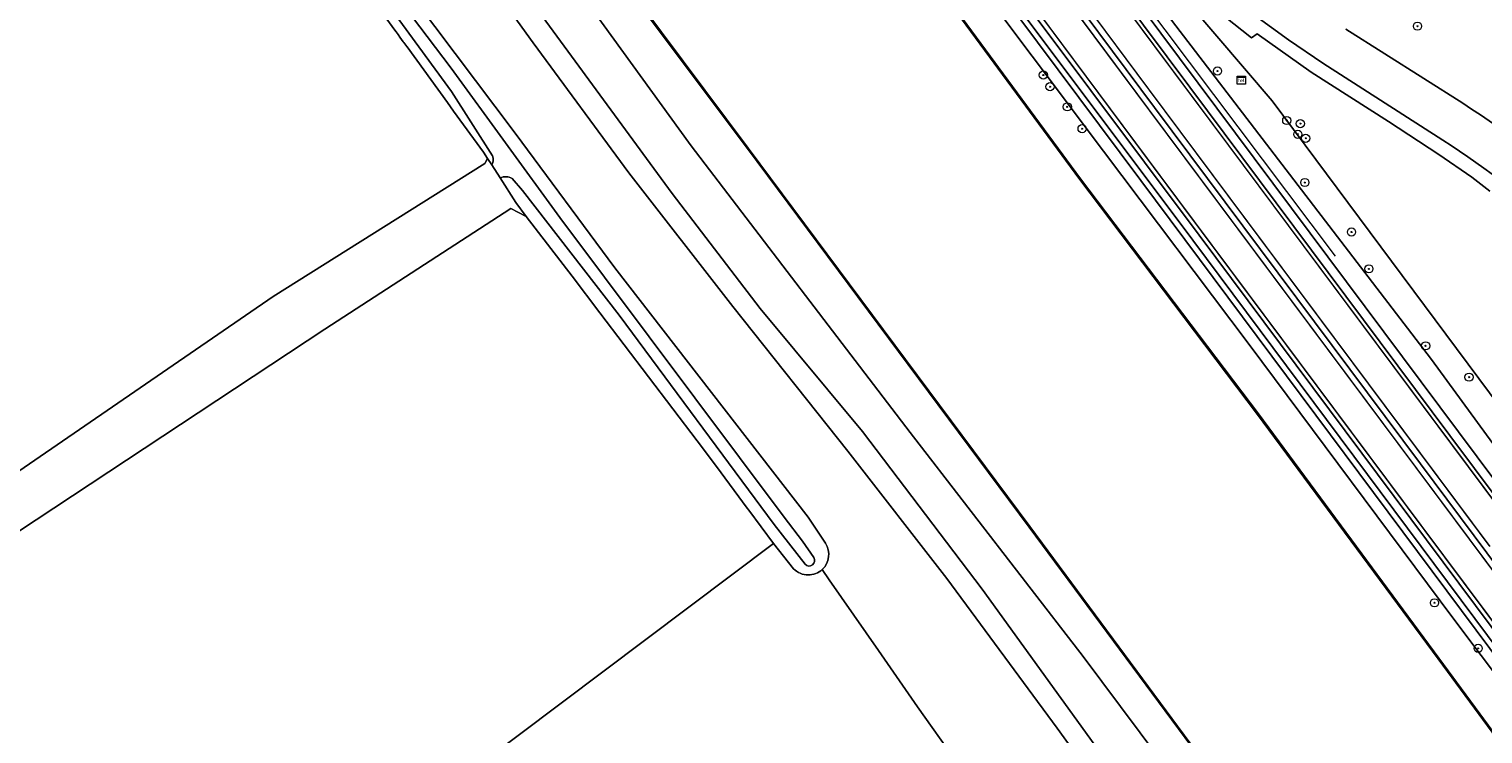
# Model space of a CAD drawing. Header units: metres. Extents: x 168032 to 180145, y 382923 to 399665.
# Tile 259 of 293: x 169829 to 169971, y 397192 to 397261. Entities that reach past the tile are written whole.
import ezdxf
from ezdxf.enums import TextEntityAlignment as Align

# ---------------------------------------------------------------- set-up
doc = ezdxf.new("R2010")
doc.units = ezdxf.units.M
doc.linetypes.add('VW-3-3_STREEP', pattern=[6, 3, -3])
doc.layers.get('0').update_dxf_attribs({"color": 8, "lineweight": 18})
for name, color, linetype, lineweight in [('B-WE-GK-BESCHOEIING_DAMWAND-G', 8, 'GK-BESCHOEIING', 18), ('B-WE-GK-KADEMUUR-GV', 8, 'Continuous', 18), ('B-WE-GR-BOOM-S', 8, 'Continuous', 18), ('B-WE-GR-BOS_GEMENGD-GV', 8, 'Continuous', 18), ('B-WE-GR-BOS_LOOF-GV', 8, 'Continuous', 18), ('B-WE-GR-GRAS-GV', 8, 'Continuous', 18), ('B-WE-GR-GROENVOORZIENING-GV', 8, 'Continuous', 18), ('B-WE-GW-TALUD_KRUIN-G', 8, 'Continuous', 18), ('B-WE-IE-MEUBILAIR_WEGMEUBILAIR-G', 8, 'Continuous', 18), ('B-WE-IE-TERREINAFSCHEIDING_KUNSTMATIG_MUUR-GV', 8, 'Continuous', 18), ('B-WE-KL-TELPUNT_TELKAST-S', 8, 'Continuous', 18), ('B-WE-OG-WATER-GV', 8, 'Continuous', 18), ('B-WE-OG-WATER_GREPPEL-GV', 8, 'Continuous', 18), ('B-WE-OG-WATER_SLOOT-GV', 8, 'Continuous', 18), ('B-WE-OG-WEG-GV', 8, 'Continuous', 18), ('B-WE-VH-VERHARDING_ASFALT-GV', 8, 'Continuous', 18), ('B-WE-VH-VERHARDING_FUNDERING_ZAND-GV', 8, 'Continuous', 18), ('B-WE-VH-VERHARDING_GRASBETONSTEEN-GV', 8, 'Continuous', 18), ('B-WE-VW-MARKERING_LANGS_STREEP_33-G', 8, 'VW-3-3_STREEP', 13), ('B-WE-VW-MARKERING_LANGS_STREEP_DOORGETROKKEN_3X015-G', 8, 'Continuous', 13), ('B-WE-VW-MARKERING_PICTOGRAM-G', 8, 'Continuous', 18)]:
    doc.layers.add(name, color=color, linetype=linetype, lineweight=lineweight)
doc.styles.add('NLCS-ISO', font='NLCS-ISO.ttf')
doc.linetypes.add('GK-BESCHOEIING', pattern='A,30,-5,[1,NLCS.SHX,S=1,R=0,X=0,Y=0],-5', length=40)

# ---------------------------------------------------------------- blocks, each defined once
blk = doc.blocks.new('SKL-TELKAST-SO')
at = {"lineweight": 18}
for points in [[(-2, 2), (2, 2), (2, 1.68), (-2, 1.68)], [(-2, 1.52), (2, 1.52), (2, -2), (-2, -2)]]:
    blk.add_lwpolyline(points, close=True, dxfattribs=at)
at = {"lineweight": 18, "style": 'NLCS-ISO'}
blk.add_text('tel', height=1.8, dxfattribs=at).set_placement((0, 0), align=Align.MIDDLE_CENTER)
blk = doc.blocks.new('SGR-BOOM_01-SO')
at = {"linetype": 'ByBlock', "lineweight": 18}
h = blk.add_hatch(color=0, dxfattribs=at)
h.dxf.hatch_style = 1
edge = h.paths.add_edge_path()
edge.add_arc((0, 0), 0.25, 0, 360)
at = {"color": 0, "linetype": 'ByBlock', "lineweight": 18}
for radius in [2, 0.25]:
    blk.add_circle((0, 0), radius, dxfattribs=at)

msp = doc.modelspace()

# ---------------------------------------------------------------- linework, layer by layer
at = {"layer": 'B-WE-GK-BESCHOEIING_DAMWAND-G', "flags": 128}
msp.add_lwpolyline([(169863.945, 397338.265), (169871.5, 397328.05), (169887.873, 397305.93), (169901.371, 397287.543), (169915.621, 397268.462), (169932.038, 397246.129), (169949.437, 397223.118), (169967.104, 397199.21), (169989.163, 397169.273), (169999.953, 397154.844), (170006.469, 397146.13), (170022.868, 397124.107), (170039.689, 397101.34), (170056.417, 397078.878), (170076.144, 397052.333), (170089.874, 397034.043)], dxfattribs=at)
at = {"layer": 'B-WE-GK-KADEMUUR-GV', "flags": 128}
msp.add_lwpolyline([(170006.889, 397104.658), (170006.393, 397105.316), (170001.68, 397111.607), (170000, 397113.883), (169980.784, 397139.89), (169947.403, 397184.712), (169927.117, 397212.147), (169899.536, 397249.18), (169886.802, 397266.219), (169862.433, 397299.101), (169843.314, 397324.905), (169843.233, 397324.847), (169862.353, 397299.041), (169886.722, 397266.159), (169899.456, 397249.12), (169927.037, 397212.087), (169947.323, 397184.652), (169980.704, 397139.83), (170000, 397113.719), (170001.6, 397111.547), (170005.733, 397106.032), (170006.57, 397104.916), (170006.809, 397104.598)], close=True, dxfattribs=at)
at = {"layer": 'B-WE-GR-BOS_GEMENGD-GV', "flags": 128}
for points in [[(169903.972, 397208.007), (169902.01, 397210.482), (169852.147, 397172.975), (169781.307, 397121.129), (169782.894, 397118.35), (169783.797, 397117.064), (169805.979, 397085.476), (169832.173, 397046.384)], [(169973.797, 397114.849), (169966.71, 397124.432), (169966.176, 397125.193), (169957.954, 397136.915), (169956.008, 397139.689), (169950.262, 397147.606), (169949.421, 397148.765), (169938.25, 397163.85), (169937.821, 397164.429), (169927.271, 397178.88), (169926.324, 397180.177), (169919.876, 397189.197), (169916.096, 397194.486), (169912.286, 397199.987), (169907.477, 397206.932), (169906.782, 397207.926)]]:
    msp.add_lwpolyline(points, dxfattribs=at)
at = {"layer": 'B-WE-GR-BOS_GEMENGD-GV'}
for points in [[(169905.395, 397207.391, -0.2014495), (169903.972, 397208.007)], [(169906.782, 397207.926, -0.1925046), (169905.395, 397207.391)]]:
    msp.add_lwpolyline(points, format="xyb", dxfattribs=at)
at = {"layer": 'B-WE-GR-BOS_LOOF-GV', "flags": 128}
for points in [[(169972.958, 397143.964), (169948.967, 397177.131), (169932.319, 397199.426), (169915.387, 397221.342), (169893.953, 397249.388), (169872.861, 397278.496), (169852.799, 397305.086), (169840.105, 397322.683), (169832.187, 397334.306), (169822.242, 397346.669), (169812.391, 397359.466), (169799.619, 397376.308), (169789.123, 397390.734), (169776.57, 397407.938)], [(169783.34, 397393.889), (169791.224, 397383.877), (169797.645, 397375.421), (169806.088, 397363.757), (169813.339, 397353.63), (169820.126, 397343.615), (169825.378, 397335.993), (169830.908, 397328.345), (169835.981, 397322.141), (169837.076, 397320.714), (169843.999, 397311.786), (169856.212, 397294.47), (169868.26, 397277.273), (169880.439, 397260.619), (169892.087, 397244.72), (169900.692, 397233.482), (169910.728, 397221.423), (169922.438, 397205.993), (169934.25, 397189.656), (169945.963, 397173.907), (169958.887, 397156.738), (169970.896, 397141.161), (169983.419, 397124.041)], [(169974.867, 397131.32), (169964.124, 397145.988), (169949.577, 397165.367), (169939.487, 397178.975), (169929.791, 397192.411), (169918.981, 397207.039), (169909.278, 397219.504), (169898.042, 397233.668), (169887.837, 397246.746), (169878.494, 397259.467), (169867.011, 397275.384), (169856.883, 397289.828), (169848.199, 397302.296), (169839.606, 397313.954), (169835.207, 397319.485), (169829.463, 397315.733), (169835.454, 397306.977), (169845.763, 397292.961), (169855.41, 397279.564), (169864.977, 397266.261), (169876.71, 397250.646), (169886.463, 397237.465), (169905.406, 397213.062), (169907.091, 397210.498)], [(169906.782, 397207.926), (169907.477, 397206.932), (169912.286, 397199.987), (169916.096, 397194.486), (169919.876, 397189.197), (169926.324, 397180.177), (169927.271, 397178.88), (169937.821, 397164.429), (169938.25, 397163.85), (169949.421, 397148.765), (169950.262, 397147.606), (169956.008, 397139.689), (169957.954, 397136.915), (169966.176, 397125.193), (169966.71, 397124.432), (169973.797, 397114.849)]]:
    msp.add_lwpolyline(points, dxfattribs=at)
at = {"layer": 'B-WE-GR-BOS_LOOF-GV'}
msp.add_lwpolyline([(169907.091, 397210.498, -0.3664897), (169906.782, 397207.926)], format="xyb", dxfattribs=at)
at = {"layer": 'B-WE-GR-GRAS-GV', "flags": 128}
for points in [[(169977.888, 397192.504), (169937.98, 397245.99), (169893.279, 397305.866), (169867.361, 397340.577), (169866.651, 397340.133), (169871.069, 397333.825), (169893.746, 397303.433), (169913.261, 397276.943), (169934.331, 397248.872), (169948.581, 397229.935), (169968.519, 397203.208), (169987.821, 397177.508)], [(169987.821, 397177.508), (169968.519, 397203.208), (169948.581, 397229.935), (169934.331, 397248.872), (169913.261, 397276.943), (169893.746, 397303.433), (169871.069, 397333.825), (169866.651, 397340.133), (169863.96, 397338.329), (169871.54, 397328.08), (169887.913, 397305.96), (169901.411, 397287.573), (169915.661, 397268.492), (169932.078, 397246.159), (169949.477, 397223.148), (169967.144, 397199.24), (169989.203, 397169.303)], [(169824.241, 397214.907), (169853.015, 397234.651), (169873.751, 397247.682), (169874.014, 397248.168), (169873.635, 397248.76), (169870.701, 397252.8), (169870.087, 397253.644), (169866.142, 397259.073), (169866.117, 397259.109), (169865.828, 397259.506), (169865.767, 397259.59), (169865.444, 397260.034), (169865.266, 397260.279), (169865.069, 397260.55), (169864.958, 397260.703), (169861.544, 397265.402), (169847.759, 397284.003), (169833.366, 397303.423), (169830.138, 397307.683), (169829.553, 397308.486), (169828.553, 397309.856)]]:
    msp.add_lwpolyline(points, dxfattribs=at)
msp.add_lwpolyline([(169877.786, 397242.49), (169876.298, 397243.25), (169858.075, 397231.443), (169824.526, 397209.311), (169789.766, 397183.778), (169770.187, 397170.126), (169765.863, 397167.274), (169764.344, 397169.453), (169753.466, 397162.232), (169754.947, 397160.072), (169755.416, 397159.501), (169772.965, 397134.503), (169778.759, 397123.708), (169780.14, 397122.31), (169781.307, 397121.129), (169852.147, 397172.975), (169902.01, 397210.482), (169899.581, 397213.748), (169899.449, 397213.925), (169896.422, 397217.996), (169894.537, 397220.529), (169885.003, 397233.064), (169882.286, 397236.637)], close=True, dxfattribs=at)
at = {"layer": 'B-WE-GR-GROENVOORZIENING-GV', "flags": 128}
msp.add_lwpolyline([(169980.704, 397139.83), (169947.323, 397184.652), (169927.037, 397212.087), (169899.456, 397249.12), (169886.722, 397266.159), (169862.353, 397299.041), (169843.233, 397324.847), (169840.105, 397322.683), (169852.799, 397305.086), (169872.861, 397278.496), (169893.953, 397249.388), (169915.387, 397221.342), (169932.319, 397199.426), (169948.967, 397177.131), (169972.958, 397143.964)], dxfattribs=at)
at = {"layer": 'B-WE-GW-TALUD_KRUIN-G', "flags": 128}
for points in [[(170093.6, 397036.563), (170078.358, 397056.359), (170060.473, 397079.906), (170041.884, 397104.884), (170024.952, 397127.842), (170007.893, 397150.818), (170000, 397161.313), (169987.821, 397177.508), (169968.519, 397203.208), (169948.581, 397229.935), (169934.331, 397248.872), (169913.261, 397276.943), (169893.746, 397303.433), (169871.069, 397333.825), (169866.651, 397340.133)], [(169840.105, 397322.683), (169852.799, 397305.086), (169872.861, 397278.496), (169893.953, 397249.388), (169915.387, 397221.342), (169932.319, 397199.426), (169948.967, 397177.131), (169972.958, 397143.964), (169989.491, 397120.719), (170000, 397106.858), (170003.882, 397101.738), (170033.767, 397062.188), (170060.132, 397027.772), (170067.533, 397018.269)]]:
    msp.add_lwpolyline(points, dxfattribs=at)
at = {"layer": 'B-WE-IE-MEUBILAIR_WEGMEUBILAIR-G', "flags": 128}
for points in [[(169559.138, 397772.225), (169560.295, 397770.672), (169665.555, 397629.342), (169682.596, 397606.468), (169691.617, 397594.357), (169698.142, 397585.599), (169727.826, 397545.697), (169758.322, 397504.839), (169778.553, 397477.77), (169793.482, 397457.794), (169827.648, 397411.85), (169839.566, 397395.919), (169839.721, 397395.712), (169871.625, 397353.068), (169875.574, 397347.592), (169923.392, 397283.411), (169933.178, 397270.277), (169957.004, 397238.582)], [(169977.888, 397192.504), (169937.98, 397245.99), (169893.279, 397305.866), (169866.576, 397341.628), (169856.727, 397354.832), (169834.884, 397384.112), (169794.857, 397437.908), (169764.916, 397477.898), (169760.956, 397483.187), (169705.109, 397558.343), (169676.296, 397596.811), (169673.925, 397600.011), (169652.218, 397629.299), (169626.568, 397663.655), (169624.265, 397666.74), (169597.154, 397703.201)]]:
    msp.add_lwpolyline(points, dxfattribs=at)
at = {"layer": 'B-WE-IE-TERREINAFSCHEIDING_KUNSTMATIG_MUUR-GV', "flags": 128}
msp.add_lwpolyline([(169989.203, 397169.303), (169967.144, 397199.24), (169949.477, 397223.148), (169932.078, 397246.159), (169915.661, 397268.492), (169901.411, 397287.573), (169887.913, 397305.96), (169871.54, 397328.08), (169863.96, 397338.329), (169863.88, 397338.269), (169871.46, 397328.02), (169887.833, 397305.9), (169901.331, 397287.513), (169915.581, 397268.432), (169931.998, 397246.099), (169949.397, 397223.088), (169967.064, 397199.18), (169989.123, 397169.243)], dxfattribs=at)
at = {"layer": 'B-WE-OG-WATER-GV', "flags": 128}
for points in [[(169905.957, 397209.107), (169904.852, 397210.689), (169903.069, 397213.047), (169881.11, 397242.389), (169870.455, 397257.007), (169861.167, 397269.312), (169850.253, 397284.169), (169838.01, 397300.734), (169828.989, 397312.629), (169823.595, 397320.071), (169815.086, 397331.564), (169809.516, 397339.033), (169802.222, 397348.542), (169793.676, 397359.944), (169785.776, 397370.704), (169778.636, 397380.15), (169771.142, 397389.891), (169763.713, 397400.153)], [(169989.123, 397169.243), (169967.064, 397199.18), (169949.397, 397223.088), (169931.998, 397246.099), (169915.581, 397268.432), (169901.331, 397287.513), (169887.833, 397305.9), (169871.46, 397328.02), (169863.88, 397338.269), (169843.314, 397324.905), (169862.433, 397299.101), (169886.802, 397266.219), (169899.536, 397249.18), (169927.117, 397212.147), (169947.403, 397184.712), (169980.784, 397139.89)], [(169830.714, 397308.11), (169841.942, 397293.189), (169852.941, 397278.609), (169862.51, 397265.673), (169870.496, 397254.709), (169874.503, 397248.422)], [(169874.425, 397247.526), (169875.241, 397246.251)], [(169876.432, 397246.197), (169877.435, 397245.027), (169886.892, 397232.811), (169902.085, 397212.342), (169905.096, 397208.436)]]:
    msp.add_lwpolyline(points, dxfattribs=at)
at = {"layer": 'B-WE-OG-WATER-GV'}
for points in [[(169874.503, 397248.422, -0.2655559), (169874.425, 397247.526)], [(169875.241, 397246.251, -0.2486687), (169876.432, 397246.197)], [(169905.096, 397208.436, 0.9018203), (169905.957, 397209.107)]]:
    msp.add_lwpolyline(points, format="xyb", dxfattribs=at)
at = {"layer": 'B-WE-OG-WATER_GREPPEL-GV', "flags": 128}
msp.add_lwpolyline([(169874.014, 397248.168), (169873.751, 397247.682), (169853.015, 397234.651), (169824.241, 397214.907), (169794.641, 397193.806), (169762.825, 397171.633), (169764.344, 397169.453), (169765.863, 397167.274), (169770.187, 397170.126), (169789.766, 397183.778), (169824.526, 397209.311), (169858.075, 397231.443), (169876.298, 397243.25), (169877.786, 397242.49), (169876.784, 397243.839), (169875.241, 397246.251), (169874.425, 397247.526)], close=True, dxfattribs=at)
at = {"layer": 'B-WE-OG-WATER_SLOOT-GV', "flags": 128}
for points in [[(169763.713, 397400.153), (169771.142, 397389.891), (169778.636, 397380.15), (169785.776, 397370.704), (169793.676, 397359.944), (169802.222, 397348.542), (169809.516, 397339.033), (169815.086, 397331.564), (169823.595, 397320.071), (169828.989, 397312.629), (169838.01, 397300.734), (169850.253, 397284.169), (169861.167, 397269.312), (169870.455, 397257.007), (169881.11, 397242.389), (169903.069, 397213.047), (169904.852, 397210.689), (169905.957, 397209.107)], [(169907.091, 397210.498), (169905.406, 397213.062), (169886.463, 397237.465), (169876.71, 397250.646), (169864.977, 397266.261), (169855.41, 397279.564), (169845.763, 397292.961), (169835.454, 397306.977), (169829.463, 397315.733), (169828.374, 397317.325), (169819.46, 397329.383), (169810.32, 397341.582), (169803.326, 397350.928), (169797.594, 397359.291), (169790.863, 397369.012), (169781.098, 397381.691), (169771.044, 397394.862)], [(169829.553, 397308.486), (169830.138, 397307.683), (169833.366, 397303.423), (169847.759, 397284.003), (169861.544, 397265.402), (169864.958, 397260.703), (169865.069, 397260.55), (169865.266, 397260.279), (169865.444, 397260.034), (169865.767, 397259.59), (169865.828, 397259.506), (169866.117, 397259.109), (169866.142, 397259.073), (169870.087, 397253.644), (169870.701, 397252.8), (169873.635, 397248.76), (169874.014, 397248.168), (169874.425, 397247.526)], [(169874.503, 397248.422), (169870.496, 397254.709), (169862.51, 397265.673), (169852.941, 397278.609), (169841.942, 397293.189), (169830.714, 397308.11)], [(169875.241, 397246.251), (169876.784, 397243.839), (169877.786, 397242.49), (169882.286, 397236.637), (169885.003, 397233.064), (169894.537, 397220.529), (169896.422, 397217.996), (169899.449, 397213.925), (169899.581, 397213.748), (169902.01, 397210.482), (169903.972, 397208.007)], [(169905.096, 397208.436), (169902.085, 397212.342), (169886.892, 397232.811), (169877.435, 397245.027), (169876.432, 397246.197)]]:
    msp.add_lwpolyline(points, dxfattribs=at)
at = {"layer": 'B-WE-OG-WATER_SLOOT-GV'}
for points in [[(169874.425, 397247.526, 0.2655559), (169874.503, 397248.422)], [(169876.432, 397246.197, 0.2486687), (169875.241, 397246.251)], [(169906.782, 397207.926, 0.3664897), (169907.091, 397210.498)], [(169903.972, 397208.007, 0.2014495), (169905.395, 397207.391)], [(169905.957, 397209.107, -0.9018203), (169905.096, 397208.436)], [(169905.395, 397207.391, 0.1925046), (169906.782, 397207.926)]]:
    msp.add_lwpolyline(points, format="xyb", dxfattribs=at)
at = {"layer": 'B-WE-OG-WEG-GV', "flags": 128}
for points in [[(169924.057, 397284.085), (169923.392, 397283.411), (169875.574, 397347.592), (169871.625, 397353.068), (169839.721, 397395.712), (169839.566, 397395.919), (169839.135, 397395.597), (169858.308, 397369.875), (169890.274, 397327.118), (169934.445, 397267.8), (169976.385, 397211.615), (169980.998, 397205.422), (170027.019, 397143.644), (170059.477, 397100.24), (170096.037, 397051.238), (170146.171, 396984.148), (170147.71, 396985.332), (170119.644, 397023.488), (170094.432, 397057.194), (170046.554, 397119.924), (169991.076, 397194.742), (169966.418, 397228.485), (169939.459, 397263.64)], [(169857.096, 397355.321), (169856.727, 397354.832), (169866.576, 397341.628), (169867.361, 397340.577), (169893.279, 397305.866), (169937.98, 397245.99), (169977.888, 397192.504), (169999.218, 397163.927), (169999.757, 397164.125), (169984.508, 397184.593), (169973.261, 397199.669), (169943.048, 397240.165), (169916.473, 397275.672), (169913.415, 397279.771), (169890.381, 397310.654), (169868.531, 397340.006), (169867.865, 397340.897)]]:
    msp.add_lwpolyline(points, close=True, dxfattribs=at)
for points in [[(169977.409, 397218.068), (169950.837, 397253.811), (169937.095, 397269.9), (169934.705, 397272.383), (169933.128, 397274.471), (169918.417, 397293.8), (169878.056, 397347.645), (169850.132, 397385.222), (169841.947, 397396.152), (169841.203, 397397.145), (169840.252, 397396.433), (169840.656, 397395.897), (169848.707, 397385.218), (169876.327, 397347.743), (169882.218, 397339.987), (169903.627, 397311.752), (169920.796, 397288.413), (169924.057, 397284.085), (169939.459, 397263.64), (169966.418, 397228.485), (169991.076, 397194.742)], [(169841.947, 397396.152), (169850.132, 397385.222), (169878.056, 397347.645), (169918.417, 397293.8), (169933.128, 397274.471), (169934.705, 397272.383), (169937.095, 397269.9), (169939.417, 397267.638), (169942.492, 397265.004), (169948.822, 397259.968), (169949.372, 397260.368), (169954.644, 397256.598), (169962.218, 397251.786), (169967.139, 397248.542), (169970.366, 397246.313), (169972.145, 397244.964)], [(169972.145, 397244.964), (169970.366, 397246.313), (169967.139, 397248.542), (169962.218, 397251.786), (169954.644, 397256.598), (169949.372, 397260.368), (169948.822, 397259.968), (169942.492, 397265.004), (169939.417, 397267.638), (169937.095, 397269.9), (169950.837, 397253.811), (169977.409, 397218.068)], [(169967.527, 397249.963), (169955.805, 397257.474), (169952.416, 397259.768), (169949.114, 397262.186)], [(169958.037, 397260.824), (169969.492, 397253.56)]]:
    msp.add_lwpolyline(points, dxfattribs=at)
at = {"layer": 'B-WE-OG-WEG-GV'}
for points in [[(169969.492, 397253.56, -0.0902192), (169993.457, 397231.333)], [(169990.282, 397228.782, 0.0891832), (169967.527, 397249.963)]]:
    msp.add_lwpolyline(points, format="xyb", dxfattribs=at)
at = {"layer": 'B-WE-VH-VERHARDING_ASFALT-GV', "flags": 128}
for points in [[(169751.782, 397526.111), (169745.271, 397534.901), (169708.42, 397584.264), (169691.978, 397606.288), (169688.349, 397611.149), (169685.195, 397608.746), (169775.843, 397487.212), (169872.154, 397358.197), (169929.382, 397281.57), (169931.698, 397278.676), (169936.032, 397273.783), (169940.553, 397269.369), (169944.675, 397265.805), (169949.114, 397262.186), (169952.416, 397259.768), (169955.805, 397257.474), (169967.527, 397249.963)], [(169969.492, 397253.56), (169958.037, 397260.824)]]:
    msp.add_lwpolyline(points, dxfattribs=at)
for points in [[(169920.463, 397285.037), (169920.179, 397284.825), (169917.812, 397283.056), (169917.323, 397282.691), (169939.313, 397253.153), (169965.345, 397218.277), (169977.103, 397202.526), (169977.582, 397202.882), (169979.972, 397204.658), (169980.305, 397204.906), (169968.217, 397221.032), (169942.765, 397255.136), (169922.4, 397282.431)], [(169917.323, 397282.691), (169916.867, 397282.349), (169914.469, 397280.558), (169914.057, 397280.25), (169917.114, 397276.15), (169943.689, 397240.644), (169973.902, 397200.147), (169974.243, 397200.401), (169976.646, 397202.186), (169977.103, 397202.526), (169965.345, 397218.277), (169939.313, 397253.153)]]:
    msp.add_lwpolyline(points, close=True, dxfattribs=at)
at = {"layer": 'B-WE-VH-VERHARDING_ASFALT-GV'}
for points in [[(169993.457, 397231.333, 0.0902192), (169969.492, 397253.56)], [(169967.527, 397249.963, -0.0891832), (169990.282, 397228.782)]]:
    msp.add_lwpolyline(points, format="xyb", dxfattribs=at)
at = {"layer": 'B-WE-VH-VERHARDING_FUNDERING_ZAND-GV', "flags": 128}
for points in [[(169781.205, 397393.027), (169793.893, 397376.507), (169806.408, 397359.176), (169818.741, 397341.594), (169828.556, 397328.108), (169835.207, 397319.485), (169839.606, 397313.954), (169848.199, 397302.296), (169856.883, 397289.828), (169867.011, 397275.384), (169878.494, 397259.467), (169887.837, 397246.746), (169898.042, 397233.668), (169909.278, 397219.504), (169918.981, 397207.039), (169929.791, 397192.411), (169939.487, 397178.975), (169949.577, 397165.367), (169964.124, 397145.988), (169974.867, 397131.32)], [(169983.419, 397124.041), (169970.896, 397141.161), (169958.887, 397156.738), (169945.963, 397173.907), (169934.25, 397189.656), (169922.438, 397205.993), (169910.728, 397221.423), (169900.692, 397233.482), (169892.087, 397244.72), (169880.439, 397260.619), (169868.26, 397277.273), (169856.212, 397294.47), (169843.999, 397311.786), (169837.076, 397320.714), (169835.981, 397322.141), (169830.908, 397328.345), (169825.378, 397335.993), (169820.126, 397343.615), (169813.339, 397353.63), (169806.088, 397363.757), (169797.645, 397375.421), (169791.224, 397383.877), (169783.34, 397393.889)]]:
    msp.add_lwpolyline(points, dxfattribs=at)
at = {"layer": 'B-WE-VH-VERHARDING_GRASBETONSTEEN-GV', "flags": 128}
for points in [[(169817.934, 397407.833), (169842.887, 397374.353), (169853.651, 397359.936), (169856.957, 397355.507), (169857.096, 397355.321), (169867.865, 397340.897), (169868.531, 397340.006), (169890.381, 397310.654), (169913.415, 397279.771), (169916.473, 397275.672), (169943.048, 397240.165), (169973.261, 397199.669)], [(169973.902, 397200.147), (169943.689, 397240.644), (169917.114, 397276.15), (169914.057, 397280.25), (169891.022, 397311.132), (169869.172, 397340.484), (169868.506, 397341.375), (169857.598, 397355.986), (169854.292, 397360.414), (169843.528, 397374.831), (169818.575, 397408.311)], [(169838.173, 397395.407), (169851.638, 397377.373), (169860.708, 397365.192), (169874.814, 397346.248), (169886.271, 397330.877), (169903.745, 397307.533), (169920.463, 397285.037), (169922.4, 397282.431), (169942.765, 397255.136), (169968.217, 397221.032), (169980.305, 397204.906)], [(169976.385, 397211.615), (169934.445, 397267.8), (169890.274, 397327.118), (169858.308, 397369.875), (169839.135, 397395.597)]]:
    msp.add_lwpolyline(points, dxfattribs=at)
at = {"layer": 'B-WE-VW-MARKERING_LANGS_STREEP_33-G', "const_width": 0.15, "flags": 128}
for points in [[(168663.566, 398966.886), (168663.81, 398966.56), (168683.85, 398939.574), (168687.432, 398934.773), (168695.741, 398923.634), (168699.311, 398918.865), (168714.149, 398898.866), (168723.248, 398886.636), (168723.682, 398886.053), (168742.75, 398860.403), (168753.118, 398846.445), (168767.915, 398826.525), (168792.24, 398793.869), (168803.712, 398778.624), (168813.371, 398765.968), (168830.183, 398743.936), (168843.488, 398726.745), (168852.649, 398715.025), (168877.24, 398683.884), (168888.579, 398669.651), (168892.719, 398664.47), (168905.625, 398648.318), (168906.641, 398647.047), (168927.897, 398620.319), (168936.737, 398609.262), (168949.567, 398593.214), (168958.627, 398581.408), (168964.598, 398573.497), (168967.397, 398569.764), (168971.082, 398564.85), (168980.716, 398551.889), (168997.466, 398529.481), (169020.107, 398499.13), (169027.204, 398489.639), (169040.743, 398471.536), (169055.497, 398451.74), (169064.014, 398440.301), (169075.759, 398424.518), (169082.66, 398414.941), (169086.679, 398409.348), (169087.311, 398408.468), (169092.79, 398400.638), (169098.778, 398392.051), (169106.428, 398380.731), (169114.846, 398368.191), (169121.749, 398357.562), (169133.195, 398339.355), (169141.533, 398326.011), (169145.725, 398319.301), (169149.518, 398313.332), (169154.381, 398305.894), (169162.28, 398293.82), (169172.849, 398278.255), (169181.899, 398265.168), (169190.992, 398252.297), (169197.693, 398243.037), (169200.047, 398239.783), (169208.094, 398228.624), (169208.928, 398227.502), (169234.512, 398193.198), (169257.271, 398162.637), (169261.584, 398156.846), (169290.08, 398118.618), (169317.014, 398082.462), (169318.161, 398080.923), (169347.085, 398042.016), (169376.591, 398002.446), (169376.738, 398002.249), (169387.316, 397987.87), (169405.092, 397964.157), (169431.093, 397929.085), (169436.401, 397922.002), (169454.996, 397897.188), (169462.891, 397886.418), (169481.262, 397861.858), (169496.183, 397841.843), (169510.418, 397822.748), (169541.436, 397781.099), (169544.236, 397777.323), (169555.897, 397761.614), (169558.309, 397758.365), (169583.433, 397724.619), (169610.915, 397687.701), (169615.6, 397681.412), (169636.811, 397652.94), (169661.863, 397619.325), (169675.414, 397601.121), (169699.118, 397569.28), (169707.001, 397558.756), (169730.636, 397527.013), (169735.107, 397521.017), (169759.476, 397488.338), (169788.453, 397449.474), (169794.886, 397440.863), (169813.184, 397416.368), (169846.164, 397372.145), (169854.679, 397360.703), (169869.635, 397340.607), (169888.976, 397314.746), (169914.022, 397281.158), (169914.469, 397280.558), (169939.822, 397246.505), (169965.388, 397212.257), (169974.243, 397200.401), (169992.585, 397175.838), (170016.232, 397144.17), (170034.08, 397120.254), (170043.871, 397107.135), (170066.82, 397076.416), (170093.903, 397040.116), (170099.716, 397032.324), (170136.639, 396982.806), (170153.695, 396959.983), (170161.325, 396949.774), (170183.597, 396919.921), (170186.927, 396915.458), (170201.768, 396895.572), (170213.485, 396879.837), (170227.432, 396861.106), (170250.932, 396829.4), (170273.171, 396799.402), (170280.372, 396789.69), (170311.618, 396747.553), (170332.654, 396719.212), (170342.266, 396706.261), (170369.994, 396668.866), (170392.219, 396638.887), (170399.965, 396628.439), (170446.363, 396565.937), (170451.819, 396558.585), (170507.845, 396483.096), (170511.435, 396478.26), (170532.772, 396449.523), (170545.638, 396432.139), (170571.007, 396397.972), (170586.183, 396377.533), (170622.215, 396328.908), (170630.602, 396317.647), (170658.825, 396279.748), (170690.197, 396237.381), (170706.119, 396215.879), (170713.852, 396205.474), (170730.677, 396182.821), (170749.618, 396157.277), (170749.786, 396157.05), (170765.931, 396135.308), (170783.952, 396111.136), (170795.393, 396096.255), (170804.923, 396084.278), (170809.65, 396078.605), (170810.613, 396077.489), (170817.941, 396069.001), (170823.912, 396062.46), (170832.116, 396053.815), (170841.517, 396044.402), (170845.278, 396040.768), (170850.273, 396035.941), (170860.435, 396026.758), (170867.773, 396020.427), (170873.441, 396015.72), (170877.137, 396012.705), (170881.628, 396009.164), (170883.666, 396007.579), (170885.828, 396005.898), (170888.017, 396004.135), (170892.16, 396001.068), (170895.983, 395998.282), (170901.608, 395994.19), (170904.467, 395992.185), (170907.159, 395990.312), (170910.575, 395988.028), (170914.084, 395985.696), (170916.921, 395983.855), (170924.126, 395979.278), (170931.247, 395974.933), (170939.669, 395969.992), (170943.679, 395967.677), (170948.077, 395965.225), (170954.15, 395961.955), (170959.149, 395959.255), (170963.48, 395957.059), (170967.805, 395954.88), (170968.365, 395954.605), (170971.255, 395953.183), (170979.619, 395949.224), (170992.329, 395943.677), (170996.413, 395941.934), (171004.533, 395938.605), (171007.746, 395937.293), (171011.116, 395935.986), (171014.497, 395934.704), (171020.635, 395932.461), (171028.566, 395929.684), (171028.606, 395929.671), (171038.896, 395926.327), (171046.631, 395923.895), (171057.694, 395920.724), (171062.665, 395919.423), (171070.829, 395917.286), (171081.369, 395914.755), (171099.481, 395910.816), (171109.782, 395908.686), (171116.95, 395907.326), (171122.191, 395906.488)], [(168872.862, 398744.911), (168867.511, 398740.853), (168866.174, 398739.557), (168865.139, 398738.147), (168863.995, 398736.269), (168863.31, 398734.65), (168862.847, 398733.092), (168862.535, 398730.957), (168862.445, 398729.166), (168862.651, 398727.359), (168863.139, 398725.292), (168863.722, 398723.648), (168864.417, 398722.263), (168865.506, 398720.63), (168865.676, 398720.4), (168871.092, 398712.947), (168892.382, 398684.479), (168906.721, 398665.167), (168908.883, 398662.019), (168912.202, 398657.017), (168913.747, 398654.463), (168915.441, 398651.542), (168916.262, 398650.122), (168919.355, 398643.711), (168919.765, 398642.991), (168920.574, 398641.569), (168922.57, 398638.795), (168935.498, 398622.492), (168942.518, 398613.668), (168945.898, 398609.418), (168953.332, 398600.037), (168960.906, 398590.321), (168972.1, 398575.404), (168973.08, 398574.095), (168995.607, 398544.016), (169018.662, 398513.067), (169032.955, 398493.928), (169041.54, 398482.432), (169062.21, 398454.726), (169068.825, 398445.835), (169076.325, 398435.82), (169082.116, 398427.91), (169092.208, 398413.936), (169092.517, 398413.497), (169098.557, 398404.93), (169103.368, 398397.977), (169105.68, 398394.623), (169110.596, 398387.475), (169114.719, 398381.287), (169118.722, 398375.336), (169125.285, 398365.395), (169132.188, 398354.435), (169140.888, 398340.515), (169147.599, 398329.799), (169147.956, 398329.228), (169158.87, 398312.153), (169166.877, 398299.929), (169171.926, 398292.333), (169177.049, 398284.792), (169180.331, 398279.965), (169188.671, 398267.998), (169199.171, 398253.088), (169203.439, 398247.175), (169206.255, 398243.275), (169214.655, 398231.865), (169248.234, 398186.748), (169262.986, 398166.892), (169268.888, 398158.948), (169290.465, 398130.043), (169313.989, 398098.397), (169322.705, 398086.714), (169323.287, 398085.934), (169335.66, 398069.42), (169370.066, 398023.094), (169377.616, 398013.013), (169382.465, 398006.502), (169391.459, 397994.423), (169399.175, 397984.033), (169435.816, 397934.889), (169442.207, 397926.304), (169470.957, 397887.69), (169501.929, 397846.123), (169503.057, 397844.61), (169549.566, 397782.164), (169561.672, 397765.916), (169581.135, 397739.794), (169602.052, 397711.716), (169621.414, 397685.733), (169625.361, 397680.437), (169647.849, 397650.202), (169672.56, 397616.932), (169681.15, 397605.392), (169694.066, 397588.039), (169714.472, 397560.7), (169740.509, 397525.791), (169740.865, 397525.312), (169765.417, 397492.323), (169790.311, 397458.895), (169800.587, 397445.128), (169812.861, 397428.684), (169833.328, 397401.198), (169855.645, 397371.347), (169860.404, 397364.966), (169874.944, 397345.472), (169904.446, 397305.926), (169920.179, 397284.825), (169939.359, 397259.102), (169973.562, 397213.251), (169979.972, 397204.658), (170018.909, 397152.464), (170039.795, 397124.517), (170045.076, 397117.45), (170072.649, 397080.573), (170099.619, 397044.386), (170100.498, 397043.208), (170125.708, 397009.417), (170156.78, 396967.881), (170159.468, 396964.276), (170159.502, 396964.231), (170181.811, 396934.31), (170189.352, 396924.191), (170207.053, 396900.439), (170219.212, 396884.086), (170249.634, 396843.172), (170278.916, 396803.664), (170287.287, 396792.369), (170317.789, 396751.292), (170335.278, 396727.741), (170338.419, 396723.509), (170346.038, 396713.244), (170372.048, 396678.125), (170375.827, 396673.025), (170397.967, 396643.159), (170402.616, 396636.887), (170436.313, 396591.523), (170457.574, 396562.87), (170472.908, 396542.204), (170511.334, 396490.406), (170517.189, 396482.535), (170538.225, 396454.254), (170572.359, 396408.153), (170576.752, 396402.237), (170615.457, 396350.112), (170636.386, 396321.944), (170646.914, 396307.774), (170684.112, 396257.665), (170695.974, 396241.653), (170710.274, 396222.349), (170735.007, 396189.04), (170755.17, 396161.812), (170755.529, 396161.327), (170774.778, 396135.315), (170793.8, 396109.96), (170808.176, 396091.62), (170816.122, 396082.225), (170819.084, 396078.723), (170826.596, 396069.997), (170831.97, 396064.279), (170837.788, 396058.216), (170845.692, 396050.214), (170850.118, 396045.988), (170852.644, 396043.575), (170861.461, 396035.363), (170872.33, 396025.919), (170884.627, 396015.896), (170885.616, 396015.07), (170888.024, 396013.212), (170890.775, 396011.091), (170897.627, 396005.916), (170902.138, 396002.598), (170907.122, 395999.085), (170910.829, 395996.479), (170916.449, 395992.704), (170921.587, 395989.399), (170926.385, 395986.284), (170932.717, 395982.42), (170937.108, 395979.749), (170940.958, 395977.486), (170945.56, 395974.829), (170950.654, 395971.96), (170953.807, 395970.22), (170958.059, 395967.935), (170963.194, 395965.221), (170967.178, 395963.187), (170971.443, 395961.088), (170971.562, 395961.03), (170974.802, 395959.465), (170978.731, 395957.572), (170982.521, 395955.846), (170987.242, 395953.702), (170991.167, 395951.936), (170994.729, 395950.388), (170998.115, 395948.95), (171006.777, 395945.362), (171015.717, 395941.869), (171019.859, 395940.297), (171024.61, 395938.611), (171030.749, 395936.453), (171030.758, 395936.45), (171039.094, 395933.753), (171049.585, 395930.523), (171054.41, 395929.099), (171061.544, 395927.114), (171064.401, 395926.35), (171064.559, 395926.308), (171066.787, 395925.712), (171070.557, 395924.754), (171075.667, 395923.494), (171078.932, 395922.709), (171084.478, 395921.466), (171092.437, 395919.773), (171097.702, 395918.839), (171101.477, 395918.204), (171105.175, 395917.673), (171109.159, 395917.135), (171113.664, 395916.72), (171120.791, 395916.081), (171122.941, 395915.937)]]:
    msp.add_lwpolyline(points, dxfattribs=at)
at = {"layer": 'B-WE-VW-MARKERING_LANGS_STREEP_DOORGETROKKEN_3X015-G', "const_width": 0.15, "flags": 128}
for points in [[(169618.955, 397683.905), (169625.454, 397675.189), (169654.97, 397635.559), (169678.752, 397603.607), (169680.938, 397600.67), (169707.586, 397564.88), (169710.69, 397560.754), (169729.973, 397534.954), (169738.483, 397523.535), (169756.114, 397499.879), (169782.613, 397464.394), (169798.258, 397443.385), (169808.04, 397430.25), (169829.106, 397401.903), (169852.755, 397370.283), (169858.033, 397363.201), (169873.111, 397342.969), (169904.693, 397300.683), (169917.812, 397283.056), (169938.242, 397255.604), (169972.127, 397210.191)], [(169619.572, 397681.121), (169649.125, 397641.43), (169677.808, 397602.904), (169680.832, 397598.841), (169709.908, 397559.804), (169734.433, 397526.912), (169737.502, 397522.804), (169761.92, 397490.127), (169762.281, 397489.643), (169788.424, 397454.588), (169797.296, 397442.666), (169815.35, 397418.407), (169837.945, 397388.098), (169857.062, 397362.477), (169860.324, 397358.105), (169872.338, 397342.021), (169884.837, 397325.304), (169909.691, 397291.988), (169916.867, 397282.349), (169938.856, 397252.812), (169964.888, 397217.936), (169976.646, 397202.186)]]:
    msp.add_lwpolyline(points, dxfattribs=at)
at = {"layer": 'B-WE-VW-MARKERING_PICTOGRAM-G', "flags": 128}
for points in [[(169618.955, 397683.905), (169625.454, 397675.189), (169654.97, 397635.559), (169678.752, 397603.607), (169680.938, 397600.67), (169707.586, 397564.88), (169710.69, 397560.754), (169729.973, 397534.954), (169738.483, 397523.535), (169756.114, 397499.879), (169782.613, 397464.394), (169798.258, 397443.385), (169808.04, 397430.25), (169829.106, 397401.903), (169852.755, 397370.283), (169858.033, 397363.201), (169873.111, 397342.969), (169904.693, 397300.683), (169917.812, 397283.056), (169938.242, 397255.604), (169972.127, 397210.191)], [(169615.6, 397681.412), (169636.811, 397652.94), (169661.863, 397619.325), (169675.414, 397601.121), (169699.118, 397569.28), (169707.001, 397558.756), (169730.636, 397527.013), (169735.107, 397521.017), (169759.476, 397488.338), (169788.453, 397449.474), (169794.886, 397440.863), (169813.184, 397416.368), (169846.164, 397372.145), (169854.679, 397360.703), (169869.635, 397340.607), (169888.976, 397314.746), (169914.022, 397281.158), (169914.469, 397280.558), (169939.822, 397246.505), (169965.388, 397212.257), (169974.243, 397200.401)], [(169976.646, 397202.186), (169964.888, 397217.936), (169938.856, 397252.812), (169916.867, 397282.349), (169909.691, 397291.988), (169884.837, 397325.304), (169872.338, 397342.021), (169860.324, 397358.105), (169857.062, 397362.477), (169837.945, 397388.098), (169815.35, 397418.407), (169797.296, 397442.666), (169788.424, 397454.588), (169762.281, 397489.643), (169761.92, 397490.127), (169737.502, 397522.804), (169734.433, 397526.912), (169709.908, 397559.804), (169680.832, 397598.841), (169677.808, 397602.904), (169649.125, 397641.43), (169619.572, 397681.121)], [(169625.361, 397680.437), (169647.849, 397650.202), (169672.56, 397616.932), (169681.15, 397605.392), (169694.066, 397588.039), (169714.472, 397560.7), (169740.509, 397525.791), (169740.865, 397525.312), (169765.417, 397492.323), (169790.311, 397458.895), (169800.587, 397445.128), (169812.861, 397428.684), (169833.328, 397401.198), (169855.645, 397371.347), (169860.404, 397364.966), (169874.944, 397345.472), (169904.446, 397305.926), (169920.179, 397284.825), (169939.359, 397259.102), (169973.562, 397213.251)]]:
    msp.add_lwpolyline(points, dxfattribs=at)

# ---------------------------------------------------------------- block references
at = {"layer": 'B-WE-GR-BOOM-S', "xscale": 0.2, "yscale": 0.2, "zscale": 0.2}
for p in [(169965.056, 397261.108), (169928.429, 397256.325), (169945.474, 397256.716), (169929.084, 397255.184), (169930.773, 397253.213), (169952.258, 397251.875), (169932.222, 397251.071), (169953.347, 397250.529), (169953.594, 397251.571), (169954.113, 397250.135), (169954.022, 397245.805), (169958.6, 397240.96), (169960.299, 397237.354), (169965.852, 397229.821), (169970.106, 397226.752), (169966.721, 397204.668), (169970.993, 397200.208)]:
    msp.add_blockref('SGR-BOOM_01-SO', p, dxfattribs=at)
at = {"layer": 'B-WE-KL-TELPUNT_TELKAST-S', "xscale": 0.2, "yscale": 0.2, "zscale": 0.2}
msp.add_blockref('SKL-TELKAST-SO', (169947.808, 397255.816), dxfattribs=at)

doc.saveas('drawing.dxf')
